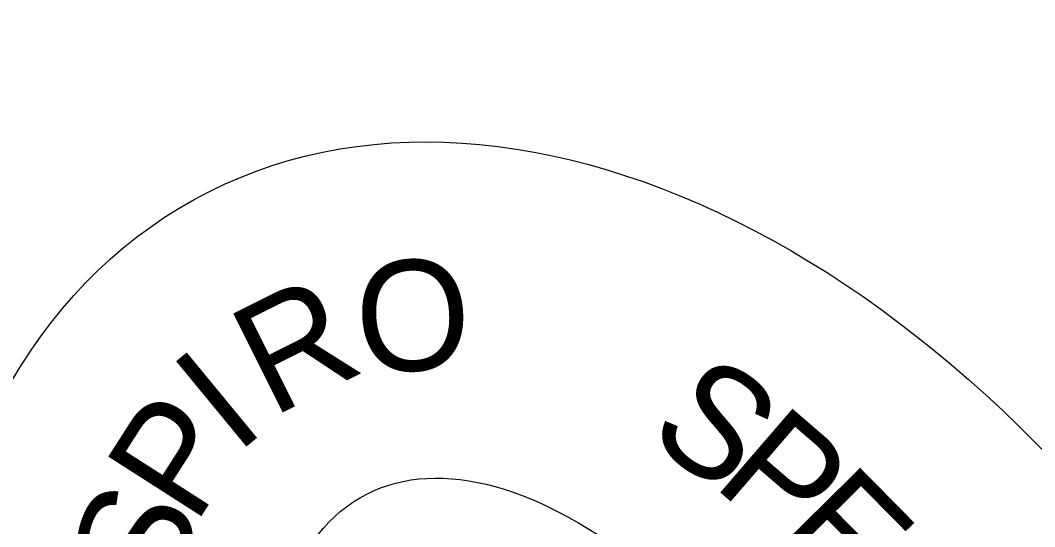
# Model space of a CAD drawing. Extents: x -796 to 2793, y -4650 to 4425.
# Drawn here: x 2655.04 to 2674.3, y 2213.65 to 2223.27 of the extents above; entities that cross this region are included whole.
import ezdxf

# ---------------------------------------------------------------- set-up
doc = ezdxf.new("R2010")
doc.units = 0
doc.layers.add('RD_HC_Data', color=7, linetype='Continuous')
doc.layers.add('RD_HC_Data_Tic', color=7, linetype='Continuous')

msp = doc.modelspace()

# ---------------------------------------------------------------- linework, layer by layer
at = {"layer": 'RD_HC_Data'}
for centre, major_axis, ratio in [((2667.644, 2202.975), (9.304, -16.888), 0.662421), ((2667.382, 2203.062), (5.775, -11.2), 0.456916)]:
    msp.add_ellipse(centre, major_axis=major_axis, ratio=ratio, dxfattribs=at)

# ---------------------------------------------------------------- texts
at = {"layer": 'RD_HC_Data_Tic'}
for s, rotation, p in [('O', 3.3259, (2661.461, 2216.55)), ('R', 26.5679, (2659.813, 2215.714)), ('I', 39.4801, (2659.13, 2215.005)), ('S', 324.7436, (2666.89, 2215.32)), ('P', 57.3645, (2658.351, 2213.653)), ('P', 319.2414, (2668.156, 2214.448)), ('E', 314.5985, (2669.33, 2213.456)), ('S', 70.6897, (2657.893, 2212.172))]:
    msp.add_text(s, height=2.1, rotation=rotation, dxfattribs=at).set_placement(p)

doc.saveas('drawing.dxf')
